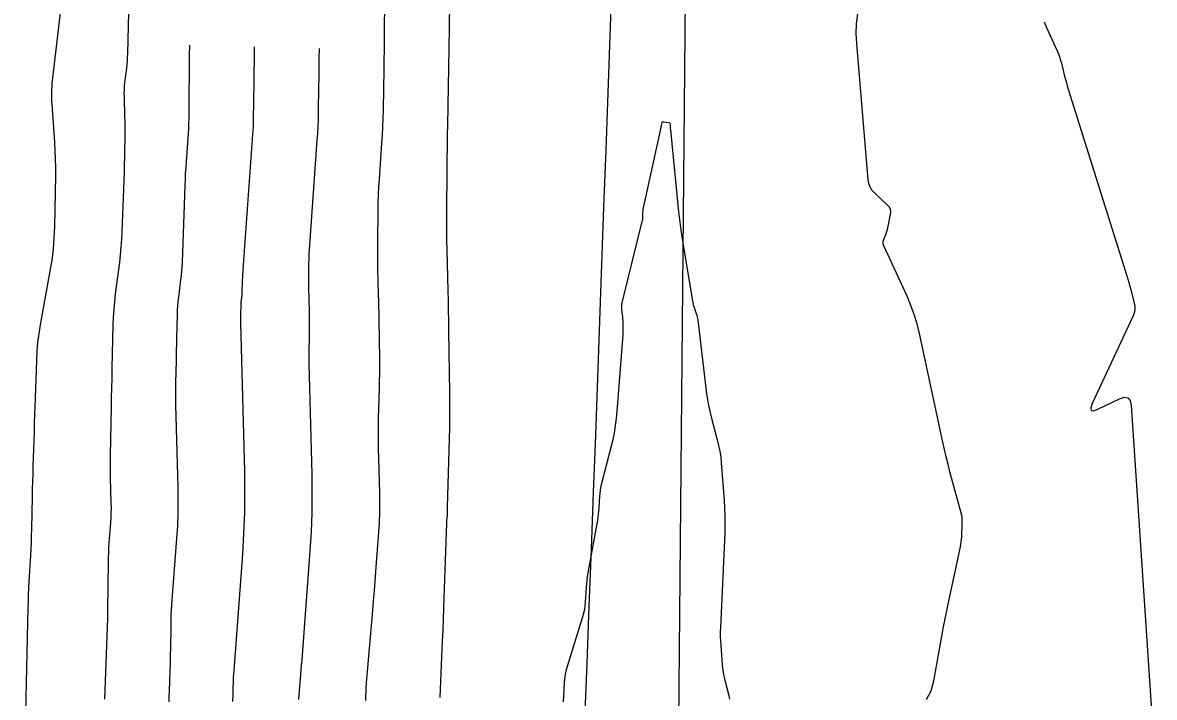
# Model space of a CAD drawing. Extents: x 1768942 to 1774819, y 723037 to 732099.
# Drawn here: x 1770551 to 1770609.7, y 731030.2 to 731065.2 of the extents above; entities that cross this region are included whole.
import ezdxf

# ---------------------------------------------------------------- set-up
doc = ezdxf.new("R2010")
doc.units = 0
doc.layers.add('R_Contours', color=7, linetype='Continuous')
doc.layers.add('R_Horz Alg', color=7, linetype='Continuous')

msp = doc.modelspace()

# ---------------------------------------------------------------- linework, layer by layer
at = {"layer": 'R_Contours'}
for points in [[(1770556.598, 731070.762), (1770556.412, 731063.612), (1770556.405, 731063.423), (1770556.394, 731063.234), (1770556.378, 731063.045), (1770556.358, 731062.857), (1770556.268, 731062.106), (1770556.249, 731061.918), (1770556.238, 731061.729), (1770556.233, 731061.541), (1770556.236, 731061.352), (1770556.27, 731060.337), (1770556.276, 731060.105), (1770556.279, 731059.873), (1770556.28, 731059.641), (1770556.278, 731059.408), (1770556.262, 731058.415), (1770556.258, 731058.172), (1770556.252, 731057.929), (1770556.245, 731057.686), (1770556.237, 731057.443), (1770556.128, 731054.397), (1770556.108, 731053.991), (1770556.08, 731053.585), (1770556.042, 731053.18), (1770555.994, 731052.776), (1770555.786, 731051.162), (1770555.739, 731050.757), (1770555.703, 731050.353), (1770555.677, 731049.947), (1770555.663, 731049.54), (1770555.612, 731047.297), (1770555.601, 731046.787), (1770555.59, 731046.277), (1770555.579, 731045.768), (1770555.569, 731045.258), (1770555.521, 731042.798), (1770555.517, 731042.498), (1770555.516, 731042.198), (1770555.519, 731041.898), (1770555.525, 731041.598), (1770555.558, 731040.316), (1770555.562, 731040.058), (1770555.559, 731039.799), (1770555.549, 731039.54), (1770555.533, 731039.282), (1770555.456, 731038.249), (1770555.439, 731037.991), (1770555.426, 731037.732), (1770555.416, 731037.473), (1770555.411, 731037.214), (1770555.381, 731034.815), (1770555.374, 731034.349), (1770555.364, 731033.882), (1770555.351, 731033.416), (1770555.335, 731032.95), (1770555.266, 731031.085), (1770555.249, 731030.619), (1770555.233, 731030.152)], [(1770553.267, 731068.697), (1770552.541, 731062.493), (1770552.501, 731062.059), (1770552.481, 731061.625), (1770552.482, 731061.19), (1770552.503, 731060.755), (1770552.63, 731059.013), (1770552.657, 731058.578), (1770552.674, 731058.142), (1770552.68, 731057.706), (1770552.677, 731057.269), (1770552.628, 731054.645), (1770552.605, 731054.063), (1770552.56, 731053.484), (1770552.49, 731052.906), (1770552.398, 731052.332), (1770551.893, 731049.555), (1770551.818, 731049.093), (1770551.759, 731048.629), (1770551.718, 731048.163), (1770551.693, 731047.695), (1770551.627, 731045.748), (1770551.613, 731045.316), (1770551.599, 731044.884), (1770551.584, 731044.451), (1770551.571, 731044.018), (1770551.513, 731042.209), (1770551.502, 731041.816), (1770551.491, 731041.423), (1770551.481, 731041.03), (1770551.472, 731040.637), (1770551.437, 731038.957), (1770551.428, 731038.618), (1770551.416, 731038.279), (1770551.401, 731037.941), (1770551.383, 731037.602), (1770551.304, 731036.248), (1770551.286, 731035.91), (1770551.271, 731035.571), (1770551.259, 731035.232), (1770551.251, 731034.893), (1770550.98, 731022.399)], [(1770568.771, 731030.069), (1770568.781, 731030.302), (1770568.783, 731030.355), (1770568.785, 731030.407), (1770568.787, 731030.46), (1770568.789, 731030.513), (1770568.798, 731030.763), (1770568.8, 731030.822), (1770568.803, 731030.882), (1770568.807, 731030.941), (1770568.812, 731031), (1770569.138, 731034.745), (1770569.181, 731035.251), (1770569.223, 731035.758), (1770569.263, 731036.265), (1770569.302, 731036.772), (1770569.454, 731038.8), (1770569.485, 731039.308), (1770569.504, 731039.815), (1770569.51, 731040.323), (1770569.503, 731040.831), (1770569.441, 731043.199), (1770569.434, 731043.58), (1770569.432, 731043.96), (1770569.435, 731044.341), (1770569.442, 731044.721), (1770569.484, 731046.243), (1770569.493, 731046.624), (1770569.498, 731047.004), (1770569.498, 731047.385), (1770569.495, 731047.765), (1770569.469, 731049.801), (1770569.464, 731050.133), (1770569.458, 731050.464), (1770569.451, 731050.796), (1770569.442, 731051.127), (1770569.407, 731052.453), (1770569.4, 731052.785), (1770569.396, 731053.117), (1770569.395, 731053.448), (1770569.396, 731053.78), (1770569.413, 731055.505), (1770569.42, 731055.903), (1770569.434, 731056.301), (1770569.453, 731056.699), (1770569.478, 731057.096), (1770569.611, 731058.946), (1770569.639, 731059.386), (1770569.662, 731059.827), (1770569.678, 731060.269), (1770569.688, 731060.71), (1770569.722, 731062.806), (1770569.73, 731063.303), (1770569.737, 731063.799), (1770569.742, 731064.296), (1770569.747, 731064.792), (1770569.772, 731067.713)], [(1770572.634, 731030.231), (1770572.654, 731030.669), (1770572.76, 731033.156), (1770572.784, 731033.717), (1770572.806, 731034.277), (1770572.827, 731034.838), (1770572.846, 731035.399), (1770572.977, 731039.266), (1770572.978, 731039.3), (1770572.98, 731039.333), (1770572.982, 731039.366), (1770572.985, 731039.399), (1770572.997, 731039.543), (1770573, 731039.57), (1770573.002, 731039.598), (1770573.004, 731039.626), (1770573.006, 731039.653), (1770573.015, 731039.763), (1770573.016, 731039.791), (1770573.017, 731039.819), (1770573.018, 731039.846), (1770573.017, 731039.874), (1770573.014, 731039.988), (1770573.014, 731040.016), (1770573.014, 731040.044), (1770573.014, 731040.072), (1770573.014, 731040.101), (1770573.112, 731043.642), (1770573.125, 731044.241), (1770573.133, 731044.841), (1770573.134, 731045.441), (1770573.129, 731046.04), (1770573.087, 731049.249), (1770573.079, 731049.772), (1770573.07, 731050.294), (1770573.059, 731050.817), (1770573.046, 731051.339), (1770572.991, 731053.429), (1770572.979, 731053.951), (1770572.972, 731054.474), (1770572.971, 731054.996), (1770572.973, 731055.519), (1770573.012, 731059.411), (1770573.012, 731059.452), (1770573.014, 731059.494), (1770573.016, 731059.535), (1770573.018, 731059.576), (1770573.03, 731059.74), (1770573.033, 731059.781), (1770573.035, 731059.822), (1770573.036, 731059.863), (1770573.037, 731059.904), (1770573.119, 731064.89), (1770573.119, 731064.915), (1770573.12, 731064.94), (1770573.12, 731064.964), (1770573.12, 731064.989), (1770573.121, 731065.088), (1770573.121, 731065.137), (1770573.122, 731065.186), (1770573.161, 731067.806)], [(1770597.855, 731030.134), (1770598.085, 731030.583), (1770598.225, 731031.09), (1770598.624, 731033.3), (1770598.717, 731033.803), (1770598.813, 731034.304), (1770598.915, 731034.805), (1770599.02, 731035.305), (1770599.609, 731038.048), (1770599.634, 731038.176), (1770599.653, 731038.304), (1770599.667, 731038.432), (1770599.675, 731038.562), (1770599.707, 731039.261), (1770599.708, 731039.3), (1770599.708, 731039.34), (1770599.707, 731039.379), (1770599.704, 731039.419), (1770599.692, 731039.576), (1770599.688, 731039.615), (1770599.682, 731039.654), (1770599.675, 731039.693), (1770599.665, 731039.731), (1770599.069, 731041.939), (1770598.969, 731042.32), (1770598.873, 731042.702), (1770598.783, 731043.086), (1770598.698, 731043.471), (1770597.485, 731049.105), (1770597.364, 731049.599), (1770597.217, 731050.085), (1770597.043, 731050.562), (1770596.843, 731051.03), (1770595.638, 731053.645), (1770595.609, 731053.728), (1770595.598, 731053.812), (1770595.605, 731053.896), (1770595.631, 731053.98), (1770595.768, 731054.319), (1770595.8, 731054.404), (1770595.828, 731054.491), (1770595.851, 731054.579), (1770595.87, 731054.668), (1770595.989, 731055.289), (1770595.999, 731055.418), (1770595.978, 731055.536), (1770595.925, 731055.644), (1770595.842, 731055.742), (1770595.154, 731056.39), (1770595.023, 731056.536), (1770594.924, 731056.699), (1770594.859, 731056.877), (1770594.825, 731057.071), (1770594.233, 731064.142), (1770594.21, 731064.654), (1770594.228, 731065.162), (1770594.285, 731065.668)], [(1770603.953, 731065.266), (1770604.05, 731065.004), (1770604.622, 731063.76), (1770604.69, 731063.602), (1770604.751, 731063.44), (1770604.804, 731063.277), (1770604.849, 731063.11), (1770605.015, 731062.439), (1770605.058, 731062.271), (1770605.103, 731062.104), (1770605.151, 731061.938), (1770605.201, 731061.773), (1770608.24, 731052.092), (1770608.293, 731051.917), (1770608.345, 731051.741), (1770608.394, 731051.564), (1770608.44, 731051.387), (1770608.622, 731050.676), (1770608.652, 731050.5), (1770608.651, 731050.327), (1770608.62, 731050.156), (1770608.557, 731049.989), (1770606.445, 731045.471), (1770606.364, 731045.241), (1770606.387, 731045.116), (1770606.512, 731045.096), (1770606.74, 731045.18), (1770607.859, 731045.724), (1770608.106, 731045.804), (1770608.289, 731045.773), (1770608.407, 731045.63), (1770608.46, 731045.376), (1770609.667, 731027.232)], [(1770559.627, 731064.05), (1770559.622, 731063.529), (1770559.596, 731060.511), (1770559.596, 731060.444), (1770559.595, 731060.377), (1770559.594, 731060.31), (1770559.593, 731060.243), (1770559.589, 731059.975), (1770559.587, 731059.908), (1770559.585, 731059.841), (1770559.581, 731059.774), (1770559.577, 731059.707), (1770559.455, 731058.002), (1770559.434, 731057.695), (1770559.416, 731057.389), (1770559.401, 731057.082), (1770559.389, 731056.775), (1770559.246, 731052.79), (1770559.235, 731052.564), (1770559.219, 731052.337), (1770559.198, 731052.111), (1770559.171, 731051.886), (1770559.055, 731050.984), (1770559.029, 731050.759), (1770559.008, 731050.532), (1770558.994, 731050.306), (1770558.986, 731050.079), (1770558.958, 731048.826), (1770558.952, 731048.542), (1770558.945, 731048.257), (1770558.94, 731047.973), (1770558.934, 731047.688), (1770558.912, 731046.549), (1770558.908, 731046.265), (1770558.907, 731045.98), (1770558.91, 731045.695), (1770558.915, 731045.411), (1770559.027, 731041.136), (1770559.036, 731040.469), (1770559.028, 731039.803), (1770559.003, 731039.138), (1770558.962, 731038.473), (1770558.706, 731035.05), (1770558.687, 731034.766), (1770558.672, 731034.482), (1770558.662, 731034.198), (1770558.656, 731033.914), (1770558.642, 731032.759), (1770558.638, 731032.483), (1770558.632, 731032.207), (1770558.624, 731031.932), (1770558.615, 731031.656), (1770558.574, 731030.554), (1770558.564, 731030.278), (1770558.555, 731030.003)], [(1770561.882, 731030.023), (1770561.895, 731030.363), (1770561.898, 731030.447), (1770561.9, 731030.532), (1770561.902, 731030.617), (1770561.903, 731030.702), (1770561.907, 731031.058), (1770561.909, 731031.145), (1770561.912, 731031.233), (1770561.917, 731031.32), (1770561.923, 731031.408), (1770562.39, 731037.663), (1770562.457, 731038.735), (1770562.497, 731039.808), (1770562.509, 731040.881), (1770562.495, 731041.955), (1770562.295, 731049.644), (1770562.294, 731049.703), (1770562.293, 731049.762), (1770562.293, 731049.822), (1770562.294, 731049.881), (1770562.299, 731050.119), (1770562.3, 731050.178), (1770562.301, 731050.238), (1770562.302, 731050.297), (1770562.304, 731050.356), (1770562.31, 731050.618), (1770562.311, 731050.665), (1770562.314, 731050.712), (1770562.318, 731050.76), (1770562.324, 731050.807), (1770562.348, 731050.995), (1770562.354, 731051.042), (1770562.358, 731051.089), (1770562.361, 731051.136), (1770562.364, 731051.184), (1770562.389, 731051.88), (1770562.394, 731052.011), (1770562.401, 731052.143), (1770562.408, 731052.275), (1770562.417, 731052.406), (1770562.919, 731059.417), (1770562.933, 731059.627), (1770562.943, 731059.837), (1770562.951, 731060.047), (1770562.956, 731060.257), (1770562.97, 731061.097), (1770562.973, 731061.308), (1770562.976, 731061.518), (1770562.978, 731061.728), (1770562.98, 731061.938), (1770562.997, 731063.961)], [(1770565.297, 731030.126), (1770565.316, 731030.382), (1770565.405, 731031.406), (1770565.427, 731031.662), (1770565.448, 731031.918), (1770565.469, 731032.174), (1770565.488, 731032.43), (1770565.892, 731037.837), (1770565.954, 731038.824), (1770565.99, 731039.812), (1770566.002, 731040.8), (1770565.989, 731041.789), (1770565.839, 731047.554), (1770565.835, 731047.715), (1770565.835, 731047.877), (1770565.836, 731048.038), (1770565.839, 731048.199), (1770565.857, 731048.845), (1770565.86, 731049.006), (1770565.862, 731049.167), (1770565.863, 731049.329), (1770565.862, 731049.49), (1770565.85, 731050.353), (1770565.848, 731050.494), (1770565.846, 731050.635), (1770565.843, 731050.775), (1770565.839, 731050.916), (1770565.824, 731051.478), (1770565.821, 731051.619), (1770565.819, 731051.759), (1770565.819, 731051.9), (1770565.82, 731052.04), (1770565.827, 731052.772), (1770565.83, 731052.941), (1770565.835, 731053.11), (1770565.843, 731053.278), (1770565.854, 731053.447), (1770566.261, 731059.127), (1770566.284, 731059.479), (1770566.302, 731059.832), (1770566.315, 731060.185), (1770566.323, 731060.538), (1770566.346, 731061.952), (1770566.351, 731062.305), (1770566.356, 731062.658), (1770566.36, 731063.012), (1770566.363, 731063.365), (1770566.368, 731063.872)], [(1770579.031, 731030.005), (1770579.082, 731030.97), (1770579.102, 731031.209), (1770579.136, 731031.445), (1770579.186, 731031.678), (1770579.25, 731031.909), (1770580.036, 731034.436), (1770580.087, 731034.619), (1770580.127, 731034.805), (1770580.155, 731034.992), (1770580.172, 731035.182), (1770580.218, 731035.943), (1770580.232, 731036.133), (1770580.252, 731036.323), (1770580.278, 731036.512), (1770580.309, 731036.7), (1770580.805, 731039.433), (1770580.83, 731039.585), (1770580.85, 731039.738), (1770580.866, 731039.891), (1770580.877, 731040.045), (1770580.911, 731040.661), (1770580.923, 731040.815), (1770580.943, 731040.967), (1770580.97, 731041.118), (1770581.005, 731041.269), (1770581.522, 731043.286), (1770581.613, 731043.673), (1770581.687, 731044.063), (1770581.744, 731044.456), (1770581.784, 731044.852), (1770582.116, 731049.03), (1770582.122, 731049.119), (1770582.126, 731049.208), (1770582.127, 731049.297), (1770582.125, 731049.386), (1770582.113, 731049.766), (1770582.11, 731049.843), (1770582.105, 731049.92), (1770582.099, 731049.997), (1770582.09, 731050.074), (1770582.054, 731050.381), (1770582.048, 731050.458), (1770582.049, 731050.534), (1770582.057, 731050.609), (1770582.072, 731050.685), (1770583.112, 731054.917), (1770583.124, 731054.974), (1770583.133, 731055.032), (1770583.14, 731055.09), (1770583.143, 731055.149), (1770583.149, 731055.383), (1770583.152, 731055.442), (1770583.158, 731055.5), (1770583.166, 731055.558), (1770583.177, 731055.615), (1770584.086, 731059.781), (1770584.092, 731059.813), (1770584.099, 731059.844), (1770584.105, 731059.875), (1770584.111, 731059.907), (1770584.135, 731060.033), (1770584.145, 731060.06), (1770584.16, 731060.077), (1770584.182, 731060.085), (1770584.21, 731060.084), (1770584.49, 731060.033), (1770584.521, 731060.022), (1770584.543, 731060.004), (1770584.557, 731059.979), (1770584.562, 731059.947), (1770584.563, 731059.801), (1770584.564, 731059.765), (1770584.565, 731059.729), (1770584.568, 731059.692), (1770584.571, 731059.656), (1770584.916, 731056.119), (1770584.974, 731055.566), (1770585.042, 731055.014), (1770585.118, 731054.463), (1770585.203, 731053.914), (1770585.713, 731050.786), (1770585.729, 731050.703), (1770585.748, 731050.62), (1770585.77, 731050.539), (1770585.797, 731050.458), (1770585.909, 731050.137), (1770585.935, 731050.056), (1770585.956, 731049.974), (1770585.973, 731049.891), (1770585.985, 731049.807), (1770586.448, 731045.979), (1770586.49, 731045.676), (1770586.543, 731045.376), (1770586.607, 731045.077), (1770586.681, 731044.78), (1770587, 731043.598), (1770587.073, 731043.302), (1770587.132, 731043.003), (1770587.177, 731042.701), (1770587.207, 731042.397), (1770587.358, 731040.466), (1770587.384, 731040.042), (1770587.398, 731039.618), (1770587.398, 731039.194), (1770587.385, 731038.77), (1770587.163, 731033.861), (1770587.156, 731033.628), (1770587.157, 731033.395), (1770587.164, 731033.162), (1770587.179, 731032.93), (1770587.258, 731031.944), (1770587.278, 731031.74), (1770587.308, 731031.537), (1770587.347, 731031.337), (1770587.395, 731031.137), (1770587.605, 731030.343), (1770587.64, 731030.146)]]:
    msp.add_lwpolyline(points, dxfattribs=at)
at = {"layer": 'R_Horz Alg'}
msp.add_line((1770584.608, 730984.478), (1770588.048, 731363.138), dxfattribs=at)
msp.add_arc((1759129.36, 731467.219), 11459.16, 355.6942048, 359.4795914, dxfattribs=at)

doc.saveas('drawing.dxf')
